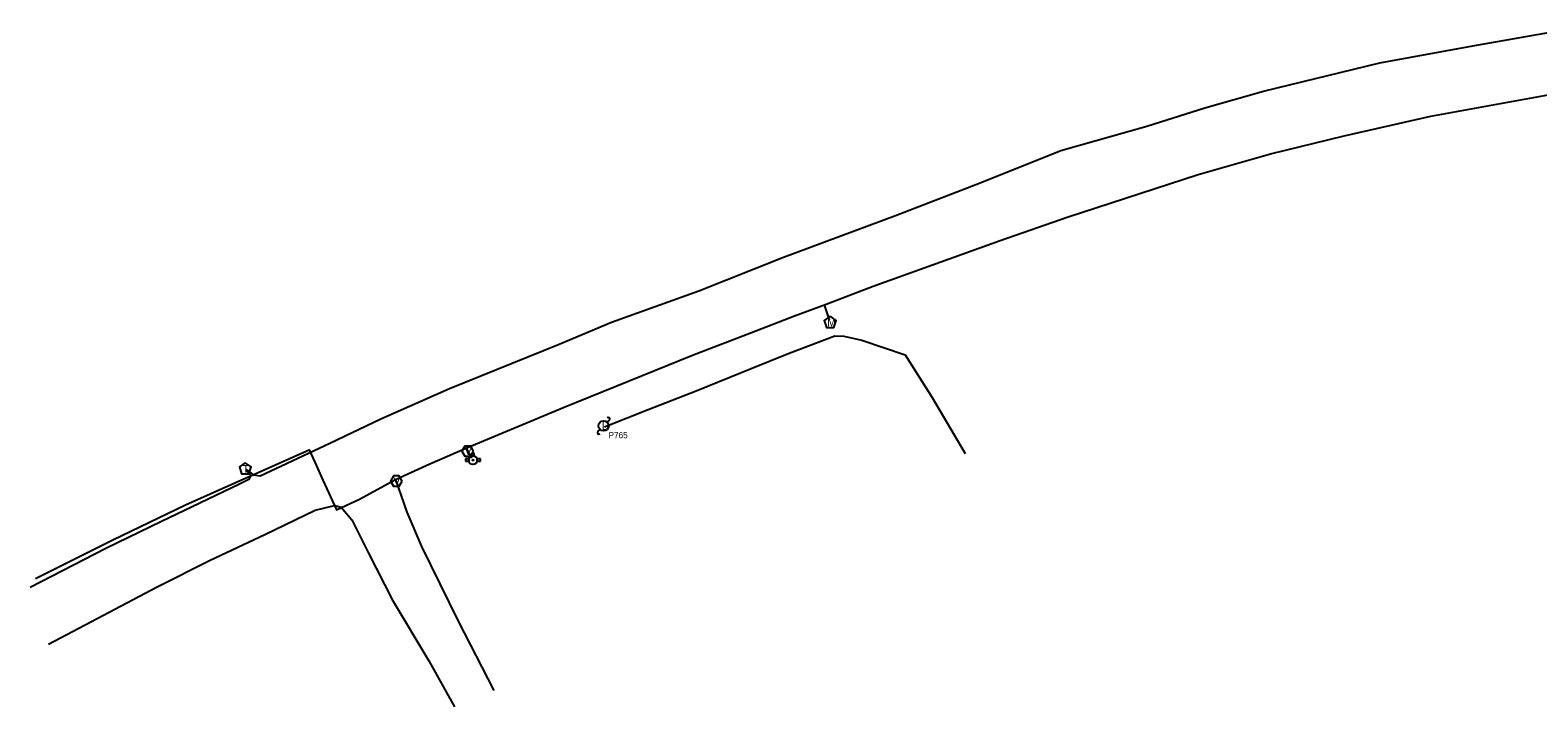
# Model space of a CAD drawing. Extents: x 1741604 to 1825760, y 1164229 to 1194908.
# Drawn here: x 1753313 to 1754050, y 1169518 to 1169849 of the extents above; entities that cross this region are included whole.
import ezdxf

# ---------------------------------------------------------------- set-up
doc = ezdxf.new("R2010")
doc.units = 0
for name, color, linetype in [('RD_EX_SU_Elec', 7, 'Continuous'), ('RD_EX_SU_H2O', 7, 'Continuous'), ('RD_EX_SU_Pole', 7, 'Continuous'), ('RD_EX_SU_Telecom', 7, 'Continuous'), ('RD_EX_SU_TX_Pole', 7, 'Continuous')]:
    doc.layers.add(name, color=color, linetype=linetype)

# ---------------------------------------------------------------- blocks, each defined once
blk = doc.blocks.new('SUE_WM')
at = {"layer": 'RD_EX_SU_H2O'}
blk.add_lwpolyline([(0, 3.05), (-2.9, 0.94), (-1.79, -2.47), (1.79, -2.47), (2.9, 0.94)], close=True, dxfattribs=at)
blk.add_text('M', height=3.75, dxfattribs=at).set_placement((-1.43, -1.88))
blk = doc.blocks.new('SUE_WFH')
at = {"layer": 'RD_EX_SU_H2O'}
for p, q in [((-2.01, 0.6), (-3.65, 0.6)), ((-3.65, 0.6), (-3.65, -0.45)), ((-0.48, 3.38), (-0.48, 2.04)), ((0.57, 3.38), (-0.48, 3.38)), ((0.57, 2.02), (0.57, 3.38)), ((3.7, 0.6), (2.01, 0.6)), ((3.7, -0.45), (3.7, 0.6)), ((-3.65, -0.45), (-2.05, -0.45)), ((2.05, -0.45), (3.7, -0.45))]:
    blk.add_line(p, q, dxfattribs=at)
for radius in [2.1, 0.263]:
    blk.add_circle((0, 0), radius, dxfattribs=at)
for start, end in [(163.3387, 192.31502), (74.24552, 103.21276), (347.68498, 16.6613)]:
    blk.add_arc((0, 0), 2.1, start, end, dxfattribs=at)
blk = doc.blocks.new('SUE_WV')
at = {"layer": 'RD_EX_SU_H2O'}
blk.add_lwpolyline([(2.89, 0), (1.44, 2.5), (-1.44, 2.5), (-2.89, 0), (-1.44, -2.5), (1.44, -2.5)], close=True, dxfattribs=at)
blk.add_text('V', height=3.75, dxfattribs=at).set_placement((-1.43, -1.88))
blk = doc.blocks.new('SUE_TPP')
at = {"layer": 'RD_EX_SU_Telecom'}
blk.add_lwpolyline([(0, 3), (-2.85, 0.93), (-1.76, -2.43), (1.76, -2.43), (2.85, 0.93)], close=True, dxfattribs=at)
blk.add_text('T', height=3.75, dxfattribs=at).set_placement((-1.25, -1.88))

msp = doc.modelspace()

# ---------------------------------------------------------------- linework, layer by layer
at = {"layer": 'RD_EX_SU_Elec'}
msp.add_lwpolyline([(1753593.68, 1169655.24), (1753615.01, 1169663.73), (1753638.49, 1169672.85), (1753665.25, 1169683.79), (1753683.93, 1169691.31), (1753706.3, 1169699.84), (1753710.63, 1169699.59), (1753719.41, 1169697.67), (1753740.58, 1169690.55), (1753753.88, 1169669.71), (1753769.96, 1169642.22)], dxfattribs=at)
at = {"layer": 'RD_EX_SU_H2O'}
for p, q in [((1753701.09, 1169714.98), (1753703.41, 1169707.57)), ((1753526.06, 1169644.92), (1753528.63, 1169639.91))]:
    msp.add_line(p, q, dxfattribs=at)
for points in [[(1753491.48, 1169629.59), (1753508.23, 1169637.25), (1753526.6, 1169645.15), (1753573.84, 1169664.97), (1753605.62, 1169677.81), (1753636.6, 1169690.32), (1753667.6, 1169702.26), (1753686.55, 1169709.48), (1753702.04, 1169715.33), (1753724.93, 1169724.05), (1753786.98, 1169746.38), (1753819.75, 1169757.72), (1753883.93, 1169778.63), (1753919.24, 1169788.81), (1753955.26, 1169797.54), (1753997.62, 1169807.2), (1754062.11, 1169818.81)], [(1753315.41, 1169581.17), (1753353.25, 1169600.11), (1753388.76, 1169617.18), (1753412.86, 1169627.99), (1753449.22, 1169643.98), (1753451.98, 1169637.99), (1753455.91, 1169629.17), (1753462.58, 1169614.73), (1753473.83, 1169620.02), (1753491.48, 1169629.59)], [(1753491.48, 1169629.59), (1753496.93, 1169613.63), (1753504.16, 1169596.81), (1753522.1, 1169560.38), (1753539.5, 1169526.35)]]:
    msp.add_lwpolyline(points, dxfattribs=at)
at = {"layer": 'RD_EX_SU_Pole'}
for p, q in [((1753594.96, 1169657.55), (1753596.02, 1169658.61)), ((1753590.36, 1169652.95), (1753591.42, 1169654.01))]:
    msp.add_line(p, q, dxfattribs=at)
msp.add_circle((1753593.19, 1169655.78), 2.5, dxfattribs=at)
for centre, start, end in [((1753595.49, 1169659.14), 315, 135), ((1753590.89, 1169652.42), 135, 315)]:
    msp.add_arc(centre, 0.75, start, end, dxfattribs=at)
at = {"layer": 'RD_EX_SU_Telecom'}
for points in [[(1753418.41, 1169634.41), (1753422.03, 1169631.8), (1753425.27, 1169631.3), (1753459.33, 1169647.28), (1753484.21, 1169659.18), (1753517.78, 1169674.05), (1753571.4, 1169695.71), (1753597.09, 1169706.42), (1753639.81, 1169721.74), (1753681.06, 1169738.17), (1753735.83, 1169758.63), (1753777.27, 1169774.64), (1753816.7, 1169790.4), (1753858.72, 1169802.29), (1753887.16, 1169811.27), (1753915.77, 1169819.35), (1753972.75, 1169833.27), (1754018.21, 1169841.47), (1754061.67, 1169849.19)], [(1753312.83, 1169576.92), (1753349.8, 1169596.01), (1753377.02, 1169609.12), (1753414.78, 1169627.29), (1753420.08, 1169629.92), (1753420.72, 1169631.41), (1753418.3, 1169634.23)], [(1753321.8, 1169549.14), (1753374.85, 1169577.09), (1753400.88, 1169590.19), (1753427.59, 1169602.69), (1753452.21, 1169614.64), (1753461.55, 1169616.84), (1753464.81, 1169615.99), (1753470.11, 1169609.79), (1753478, 1169593.95), (1753490.04, 1169570.51), (1753507.79, 1169540.91), (1753520.36, 1169518.43)]]:
    msp.add_lwpolyline(points, dxfattribs=at)

# ---------------------------------------------------------------- block references
at = {"layer": 'RD_EX_SU_H2O'}
for name, p in [('SUE_WM', (1753703.97, 1169706.29)), ('SUE_WV', (1753526.76, 1169643.4)), ('SUE_WFH', (1753529.32, 1169639.03)), ('SUE_WV', (1753491.84, 1169628.8))]:
    msp.add_blockref(name, p, dxfattribs=at)
at = {"layer": 'RD_EX_SU_Telecom'}
msp.add_blockref('SUE_TPP', (1753417.98, 1169634.76), dxfattribs=at)

# ---------------------------------------------------------------- texts
at = {"layer": 'RD_EX_SU_Pole'}
msp.add_text('L', height=4, dxfattribs=at).set_placement((1753592.33, 1169653.78))
at = {"layer": 'RD_EX_SU_TX_Pole'}
msp.add_text('P765', height=3, dxfattribs=at).set_placement((1753595.59, 1169649.73))

doc.saveas('drawing.dxf')
